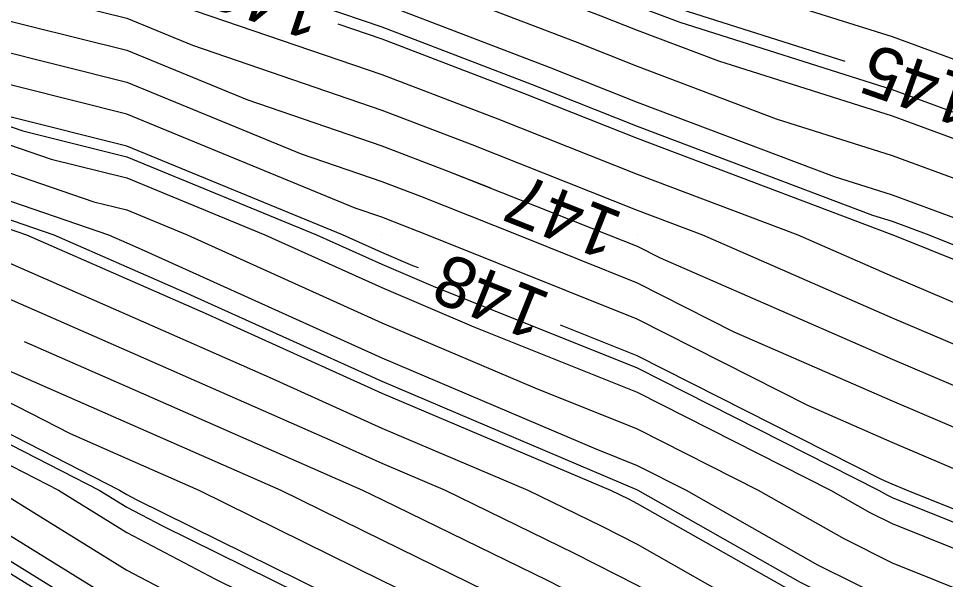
# Model space of a CAD drawing. Extents: x 2354170 to 2357230, y 866100 to 868290.
# Drawn here: x 2355865.74 to 2355902.07, y 867166.51 to 867188.48 of the extents above; entities that cross this region are included whole.
import ezdxf

# ---------------------------------------------------------------- set-up
doc = ezdxf.new("R2010")
doc.units = 0
for name, color, linetype in [('Default', 7, 'Continuous'), ('DTM Contours Major', 7, 'Continuous'), ('DTM Contours Minor', 7, 'Continuous'), ('Exist DTM QL2 LIDAR Elevation Point', 7, 'Continuous')]:
    doc.layers.add(name, color=color, linetype=linetype)

msp = doc.modelspace()

# ---------------------------------------------------------------- linework, layer by layer
at = {"layer": 'Default'}
for points in [[(2355796.209, 867132.794), (2355802.909, 867146.352), (2355809.254, 867160.809), (2355816.95, 867174.44), (2355820.14, 867180.895), (2355826.606, 867186.746), (2355830.961, 867191.222), (2355836.326, 867194.294), (2355843.356, 867196.638), (2355849.981, 867198.333), (2355851.867, 867198.128), (2355859.981, 867197.788), (2355862.761, 867197.233), (2355869.982, 867196.225), (2355875.121, 867194.873), (2355879.982, 867194.31), (2355888.803, 867191.191), (2355889.982, 867190.837), (2355892.882, 867190.013), (2355899.982, 867187.77), (2355903.529, 867186.465)], [(2355813.257, 867166.648), (2355817.017, 867173.307), (2355820.575, 867180.505), (2355827.786, 867187.031), (2355831.253, 867190.595), (2355835.524, 867193.04), (2355844.096, 867195.898), (2355849.981, 867197.404), (2355852.91, 867197.085), (2355859.981, 867196.788), (2355864.009, 867195.985), (2355869.982, 867195.151), (2355876.579, 867193.416), (2355879.982, 867193.022), (2355888.492, 867190.013), (2355889.569, 867189.6), (2355889.982, 867189.437), (2355890.907, 867189.087), (2355898.127, 867186.806)], [(2355797.254, 867132.331), (2355804.758, 867147.516), (2355810.328, 867160.208), (2355817.084, 867172.174), (2355821.01, 867180.116), (2355828.965, 867187.316), (2355831.545, 867189.967), (2355834.723, 867191.787), (2355844.836, 867195.158), (2355849.981, 867196.475), (2355853.953, 867196.041), (2355859.981, 867195.789), (2355865.258, 867194.736), (2355869.982, 867194.077), (2355878.036, 867191.958), (2355879.982, 867191.733), (2355884.847, 867190.013), (2355888.559, 867188.59), (2355889.982, 867188.028), (2355893.172, 867186.822), (2355899.982, 867184.671), (2355908.43, 867181.565)], [(2355797.776, 867132.1), (2355805.682, 867148.099), (2355810.865, 867159.907), (2355817.151, 867171.041), (2355821.444, 867179.727), (2355830.145, 867187.601), (2355831.837, 867189.34), (2355833.922, 867190.533), (2355845.576, 867194.418), (2355849.981, 867195.546), (2355854.996, 867194.998), (2355859.981, 867194.789), (2355866.506, 867193.488), (2355869.982, 867193.003), (2355879.493, 867190.501), (2355879.982, 867190.444), (2355881.202, 867190.013), (2355887.549, 867187.58), (2355889.982, 867186.618), (2355895.438, 867184.557), (2355899.982, 867183.121), (2355908.437, 867180.013)], [(2355798.299, 867131.868), (2355806.607, 867148.681), (2355811.402, 867159.607), (2355817.218, 867169.908), (2355821.879, 867179.338), (2355831.325, 867187.886), (2355832.129, 867188.712), (2355833.12, 867189.28), (2355846.316, 867193.678), (2355849.981, 867194.617), (2355856.039, 867193.955), (2355859.981, 867193.79), (2355867.755, 867192.24), (2355869.982, 867191.929), (2355877.266, 867190.013), (2355879.982, 867189.084), (2355886.539, 867186.57), (2355889.982, 867185.209), (2355897.703, 867182.292), (2355899.982, 867181.572), (2355904.223, 867180.013)], [(2355799.344, 867131.405), (2355808.456, 867149.845), (2355812.476, 867159.006), (2355817.352, 867167.642), (2355822.749, 867178.559), (2355831.93, 867186.868), (2355832.227, 867187.032), (2355832.671, 867187.44), (2355837.146, 867188.649), (2355847.795, 867192.199), (2355849.981, 867192.758), (2355858.125, 867191.869), (2355859.981, 867191.791), (2355868.898, 867190.013), (2355869.982, 867189.742), (2355870.441, 867189.554), (2355879.982, 867186.289), (2355884.519, 867184.55), (2355889.982, 867182.39), (2355896.275, 867180.013), (2355899.982, 867178.394), (2355902.801, 867177.193)], [(2355799.866, 867131.173), (2355809.381, 867150.428), (2355813.014, 867158.705), (2355817.419, 867166.509), (2355823.183, 867178.17), (2355831.506, 867185.701), (2355832.073, 867186.015), (2355832.924, 867186.797), (2355841.49, 867189.11), (2355848.535, 867191.459), (2355849.981, 867191.829), (2355859.168, 867190.826), (2355859.981, 867190.792), (2355863.887, 867190.013), (2355869.982, 867188.491), (2355872.564, 867187.43), (2355879.982, 867184.892), (2355883.509, 867183.54), (2355889.982, 867180.981), (2355892.545, 867180.013), (2355899.982, 867176.765), (2355905.638, 867174.356)], [(2355808.42, 867147.195), (2355810.305, 867151.01), (2355813.551, 867158.404), (2355817.487, 867165.376), (2355823.618, 867177.781), (2355831.081, 867184.534), (2355831.92, 867184.998), (2355833.178, 867186.154), (2355845.835, 867189.572), (2355849.275, 867190.719), (2355849.981, 867190.9), (2355858.104, 867190.013), (2355859.981, 867189.771), (2355860.349, 867189.645), (2355869.982, 867187.24), (2355874.688, 867185.306), (2355879.982, 867183.495), (2355882.499, 867182.53), (2355884.237, 867181.843)], [(2355799.312, 867127.421), (2355800.911, 867130.71), (2355811.23, 867151.592), (2355814.088, 867158.104), (2355817.554, 867164.243), (2355824.053, 867177.391), (2355830.657, 867183.367), (2355831.767, 867183.982), (2355833.431, 867185.51), (2355849.93, 867189.967), (2355849.981, 867189.97), (2355850.039, 867189.955), (2355859.981, 867188.674), (2355862.017, 867187.977), (2355869.982, 867185.989), (2355876.812, 867183.182), (2355879.982, 867182.098), (2355881.489, 867181.52), (2355885.302, 867180.013), (2355889.982, 867178.135), (2355893.779, 867176.216), (2355899.982, 867173.506), (2355908.188, 867170.013)], [(2355904.361, 867170.013), (2355899.982, 867171.877), (2355896.671, 867173.323), (2355889.982, 867176.704), (2355881.737, 867180.013), (2355880.479, 867180.51), (2355879.982, 867180.701), (2355878.936, 867181.058), (2355869.982, 867184.737), (2355863.685, 867186.31), (2355859.981, 867187.577), (2355851.298, 867188.696), (2355849.981, 867189.028), (2355848.804, 867188.951), (2355833.684, 867184.867), (2355831.613, 867182.965), (2355830.232, 867182.201), (2355824.488, 867177.002), (2355817.621, 867163.11), (2355814.625, 867157.803), (2355812.154, 867152.174), (2355801.433, 867130.479), (2355800.065, 867127.664)], [(2355881.412, 867178.713), (2355881.194, 867178.8), (2355879.982, 867179.315), (2355878.436, 867180.013), (2355869.982, 867183.486), (2355865.352, 867184.642), (2355859.981, 867186.48), (2355852.557, 867187.437), (2355849.981, 867188.085), (2355847.678, 867187.935), (2355833.937, 867184.224), (2355831.46, 867181.948), (2355829.808, 867181.034), (2355824.923, 867176.613), (2355817.688, 867161.977), (2355815.162, 867157.503), (2355813.079, 867152.757), (2355807.766, 867142.005)], [(2355878.254, 867188.277), (2355879.982, 867187.686), (2355885.529, 867185.56), (2355889.982, 867183.8), (2355899.968, 867180.027), (2355899.982, 867180.022), (2355900.008, 867180.013), (2355909.982, 867176), (2355917.723, 867172.272), (2355919.982, 867171.305), (2355923.101, 867170.013), (2355929.982, 867167.109), (2355935.161, 867164.834), (2355939.982, 867163.067), (2355942.205, 867162.235), (2355947.351, 867160.012), (2355949.308, 867159.338), (2355949.982, 867158.967), (2355956.928, 867156.958), (2355959.983, 867155.767), (2355964.462, 867154.492), (2355969.983, 867152.206), (2355971.263, 867151.839)], [(2355815.699, 867157.202), (2355817.755, 867160.844), (2355825.357, 867176.223), (2355829.384, 867179.867), (2355831.307, 867180.931), (2355834.191, 867183.581), (2355846.552, 867186.919), (2355849.981, 867187.143), (2355853.816, 867186.178), (2355859.981, 867185.383), (2355867.02, 867182.974), (2355869.982, 867182.235), (2355875.39, 867180.013), (2355879.982, 867177.94), (2355883.584, 867176.41), (2355889.982, 867173.843), (2355897.561, 867170.013), (2355899.106, 867169.137), (2355899.982, 867168.701), (2355906.185, 867166.216)], [(2355816.236, 867156.901), (2355817.822, 867159.711), (2355825.792, 867175.834), (2355828.959, 867178.7), (2355831.154, 867179.915), (2355834.444, 867182.937), (2355845.425, 867185.903), (2355849.981, 867186.201), (2355855.075, 867184.919), (2355859.981, 867184.287), (2355868.688, 867181.307), (2355869.982, 867180.983), (2355872.344, 867180.013), (2355879.982, 867176.565), (2355885.974, 867174.021), (2355889.982, 867172.412), (2355894.73, 867170.013), (2355898.082, 867168.112), (2355899.982, 867167.168), (2355905.091, 867165.121)], [(2355816.773, 867156.601), (2355817.889, 867158.578), (2355826.227, 867175.445), (2355828.535, 867177.534), (2355831, 867178.898), (2355834.697, 867182.294), (2355844.299, 867184.888), (2355849.981, 867185.258), (2355856.334, 867183.66), (2355859.981, 867183.19), (2355869.263, 867180.013), (2355869.982, 867179.697), (2355870.543, 867179.451), (2355879.982, 867175.19), (2355888.363, 867171.631), (2355889.982, 867170.982), (2355891.899, 867170.013), (2355897.058, 867167.088), (2355899.982, 867165.635), (2355903.996, 867164.027)], [(2355817.31, 867156.3), (2355817.956, 867157.445), (2355826.662, 867175.056), (2355828.11, 867176.367), (2355830.847, 867177.881), (2355834.95, 867181.651), (2355843.173, 867183.872), (2355849.981, 867184.316), (2355857.593, 867182.401), (2355859.981, 867182.093), (2355866.059, 867180.013), (2355869.982, 867178.29), (2355873.05, 867176.944), (2355879.982, 867173.814), (2355888.937, 867170.013), (2355889.639, 867169.67), (2355889.982, 867169.495), (2355896.034, 867166.064), (2355898.966, 867164.607)], [(2355817.847, 867156), (2355818.024, 867156.312), (2355827.096, 867174.666), (2355827.686, 867175.2), (2355830.694, 867176.864), (2355835.204, 867181.008), (2355842.047, 867182.856), (2355849.981, 867183.374), (2355858.853, 867181.142), (2355859.981, 867180.996), (2355862.854, 867180.013), (2355869.982, 867176.883), (2355875.557, 867174.437), (2355879.982, 867172.439), (2355885.698, 867170.013), (2355888.577, 867168.608), (2355889.982, 867167.89), (2355895.009, 867165.04), (2355899.982, 867162.569), (2355901.807, 867161.838), (2355905.631, 867160.012)], [(2355806.137, 867130.508), (2355818.112, 867154.924), (2355818.886, 867156.579), (2355827.557, 867174.221), (2355828.97, 867174.978), (2355830.541, 867175.848), (2355835.457, 867180.364), (2355840.921, 867181.84), (2355849.981, 867182.431), (2355859.594, 867180.013), (2355859.981, 867179.886), (2355860.241, 867179.753), (2355869.982, 867175.476), (2355878.064, 867171.93), (2355879.982, 867171.064), (2355882.459, 867170.013), (2355887.515, 867167.546), (2355889.982, 867166.286), (2355893.985, 867164.016), (2355899.982, 867161.036), (2355900.713, 867160.743), (2355902.244, 867160.012)], [(2355806.727, 867127.917), (2355809.133, 867133.12), (2355818.315, 867151.842), (2355821.568, 867158.798), (2355828.588, 867173.082), (2355830.907, 867174.325), (2355832.054, 867175.554), (2355833.261, 867176.595), (2355835.963, 867179.078), (2355838.669, 867179.808), (2355849.981, 867180.547), (2355852.104, 867180.013), (2355859.981, 867177.437), (2355865.259, 867174.735), (2355869.982, 867172.661), (2355876.02, 867170.013), (2355879.982, 867168.061), (2355885.39, 867165.421), (2355889.982, 867163.076), (2355891.937, 867161.968), (2355895.872, 867160.012), (2355898.547, 867158.578), (2355899.982, 867157.782), (2355904.24, 867155.754)], [(2355836.216, 867178.435), (2355837.542, 867178.793), (2355845.78, 867179.33), (2355849.299, 867179.592), (2355849.981, 867179.545), (2355850.769, 867179.224), (2355859.981, 867176.213), (2355867.768, 867172.226), (2355869.982, 867171.254), (2355872.812, 867170.013), (2355879.982, 867166.48), (2355884.328, 867164.359), (2355889.982, 867161.472), (2355890.913, 867160.944), (2355892.787, 867160.012), (2355897.47, 867157.501), (2355899.982, 867156.108), (2355907.437, 867152.558)], [(2355889.815, 867179.632), (2355889.982, 867179.565), (2355890.886, 867179.108), (2355899.982, 867175.135), (2355908.475, 867171.519), (2355909.982, 867170.913), (2355911.852, 867170.013), (2355917.423, 867167.454), (2355919.982, 867166.068), (2355927.597, 867162.398), (2355929.982, 867161.391), (2355933.121, 867160.012), (2355939.982, 867157.18), (2355945.313, 867155.343), (2355949.982, 867152.777), (2355952.127, 867152.157), (2355957.63, 867150.012)], [(2355828.675, 867170.021), (2355829.62, 867171.943), (2355831.393, 867172.894), (2355833.893, 867175.572), (2355836.371, 867177.709), (2355836.465, 867177.783), (2355847.723, 867178.62), (2355849.981, 867178.465), (2355852.589, 867177.405), (2355859.981, 867174.988), (2355869.7, 867170.013), (2355869.982, 867169.838), (2355870.348, 867169.646), (2355879.982, 867164.9), (2355883.266, 867163.297), (2355889.697, 867160.012), (2355889.982, 867159.863), (2355896.393, 867156.424), (2355899.982, 867154.434), (2355909.266, 867150.012), (2355909.756, 867149.786), (2355909.969, 867149.599), (2355910.741, 867149.253), (2355917.492, 867145.521)], [(2355808.873, 867126.756), (2355813.626, 867137.037), (2355818.62, 867147.218), (2355825.591, 867162.127), (2355830.135, 867171.373), (2355831.636, 867172.178), (2355834.535, 867175.283), (2355834.707, 867175.445), (2355836.592, 867176.938), (2355846.147, 867177.648), (2355849.981, 867177.385), (2355854.408, 867175.586), (2355859.981, 867173.764), (2355867.308, 867170.013), (2355869.982, 867168.359), (2355873.463, 867166.531), (2355879.982, 867163.319), (2355882.204, 867162.235), (2355886.555, 867160.012), (2355889.982, 867158.208), (2355895.316, 867155.347), (2355899.982, 867152.76), (2355905.751, 867150.012)], [(2355809.588, 867126.368), (2355815.124, 867138.342), (2355818.721, 867145.677), (2355826.932, 867163.236), (2355830.651, 867170.804), (2355831.88, 867171.462), (2355834.252, 867174.004), (2355835.17, 867174.866), (2355836.719, 867176.093), (2355844.571, 867176.676), (2355849.981, 867176.305), (2355856.227, 867173.767), (2355859.981, 867172.539), (2355864.917, 867170.013), (2355869.982, 867166.88), (2355876.579, 867163.415), (2355879.982, 867161.739), (2355881.142, 867161.173), (2355883.414, 867160.012), (2355889.982, 867156.554), (2355894.24, 867154.27), (2355899.982, 867151.086), (2355902.236, 867150.012)], [(2355959.983, 867142.834), (2355955.141, 867145.17), (2355949.982, 867146.877), (2355947.973, 867148.003), (2355943.747, 867150.012), (2355941.317, 867151.347), (2355939.982, 867151.807), (2355936.925, 867153.069), (2355929.982, 867156.368), (2355921.914, 867160.012), (2355919.982, 867160.944), (2355914.099, 867164.13), (2355909.982, 867166.02), (2355907.28, 867167.31), (2355900.535, 867170.013), (2355899.982, 867170.248), (2355899.564, 867170.431), (2355889.982, 867175.273), (2355886.98, 867176.478)], [(2355810.303, 867125.981), (2355816.622, 867139.648), (2355818.823, 867144.136), (2355828.273, 867164.345), (2355831.167, 867170.234), (2355832.123, 867170.747), (2355833.969, 867172.724), (2355835.633, 867174.286), (2355836.846, 867175.247), (2355842.995, 867175.704), (2355849.981, 867175.225), (2355858.046, 867171.948), (2355859.981, 867171.315), (2355862.525, 867170.013), (2355869.982, 867165.401), (2355879.694, 867160.3), (2355879.982, 867160.158), (2355880.08, 867160.111), (2355880.272, 867160.012), (2355889.982, 867154.899), (2355893.163, 867153.193), (2355898.899, 867150.012), (2355899.982, 867149.43), (2355906.426, 867146.456)], [(2355865.964, 867175.833), (2355869.982, 867174.069), (2355879.227, 867170.013), (2355879.982, 867169.641), (2355886.453, 867166.483), (2355889.982, 867164.681), (2355892.961, 867162.992), (2355898.957, 867160.012), (2355899.624, 867159.655), (2355899.982, 867159.456), (2355901.044, 867158.95), (2355909.982, 867154.611), (2355918.411, 867150.012), (2355919.982, 867149.144), (2355926.422, 867146.452), (2355929.982, 867144.785), (2355938.723, 867140.012), (2355939.982, 867139.301), (2355946.058, 867136.087), (2355949.982, 867133.571), (2355952.455, 867132.485), (2355955.22, 867130.946)], [(2355829.417, 867165.034), (2355829.614, 867165.455), (2355831.683, 867169.665), (2355832.366, 867170.031), (2355833.686, 867171.445), (2355836.096, 867173.707), (2355836.973, 867174.402), (2355841.419, 867174.732), (2355849.981, 867174.145), (2355859.866, 867170.128), (2355859.981, 867170.091), (2355860.134, 867170.013), (2355869.982, 867163.922), (2355877.425, 867160.012), (2355879.982, 867158.625), (2355883.154, 867156.84), (2355889.982, 867153.245), (2355892.086, 867152.116), (2355895.88, 867150.012), (2355899.982, 867147.808), (2355905.316, 867145.346), (2355909.718, 867141.488), (2355915.507, 867138.893)]]:
    msp.add_lwpolyline(points, dxfattribs=at)
at = {"layer": 'DTM Contours Major'}
for points in [[(2355816.777, 867172.466), (2355817.039, 867172.929), (2355820.72, 867180.376), (2355828.179, 867187.126), (2355831.35, 867190.385), (2355835.257, 867192.623), (2355844.343, 867195.651), (2355849.981, 867197.095), (2355853.257, 867196.737), (2355859.981, 867196.455), (2355864.426, 867195.569), (2355869.982, 867194.793), (2355877.065, 867192.93), (2355879.982, 867192.592), (2355887.277, 867190.013), (2355889.232, 867189.263), (2355889.982, 867188.967), (2355891.662, 867188.332), (2355899.982, 867185.704), (2355904.738, 867183.955)], [(2355865.964, 867175.833), (2355869.982, 867174.069), (2355879.227, 867170.013), (2355879.982, 867169.641), (2355886.453, 867166.483), (2355889.982, 867164.681), (2355892.961, 867162.992), (2355898.957, 867160.012), (2355899.624, 867159.655), (2355899.982, 867159.456), (2355901.044, 867158.95), (2355909.982, 867154.611), (2355918.411, 867150.012), (2355919.982, 867149.144), (2355926.422, 867146.452), (2355929.982, 867144.785), (2355938.723, 867140.012), (2355939.982, 867139.301), (2355946.058, 867136.087), (2355949.982, 867133.571), (2355952.455, 867132.485), (2355955.22, 867130.946)]]:
    msp.add_lwpolyline(points, dxfattribs=at)
at = {"layer": 'DTM Contours Minor'}
for points in [[(2355848.33, 867193.575), (2355849.981, 867193.997), (2355856.734, 867193.26), (2355859.981, 867193.124), (2355868.587, 867191.407), (2355869.982, 867191.213), (2355874.543, 867190.013), (2355879.982, 867188.152), (2355885.866, 867185.897), (2355889.982, 867184.27), (2355899.213, 867180.782), (2355899.982, 867180.539), (2355901.413, 867180.013), (2355909.982, 867176.565)], [(2355800.446, 867131.058), (2355810.305, 867151.01), (2355813.551, 867158.404), (2355817.487, 867165.376), (2355823.618, 867177.781), (2355831.081, 867184.534), (2355831.92, 867184.998), (2355833.178, 867186.154), (2355845.835, 867189.572), (2355849.275, 867190.719), (2355849.981, 867190.9), (2355858.104, 867190.013), (2355859.981, 867189.771), (2355860.349, 867189.645), (2355869.982, 867187.24), (2355874.688, 867185.306), (2355879.982, 867183.495), (2355882.499, 867182.53), (2355888.867, 867180.013), (2355889.982, 867179.565), (2355890.886, 867179.108), (2355899.982, 867175.135), (2355908.475, 867171.519)], [(2355815.341, 867157.402), (2355817.71, 867161.6), (2355825.067, 867176.483), (2355829.666, 867180.645), (2355831.409, 867181.609), (2355834.022, 867184.01), (2355847.302, 867187.596), (2355849.981, 867187.771), (2355852.977, 867187.017), (2355859.981, 867186.115), (2355865.908, 867184.086), (2355869.982, 867183.069), (2355877.421, 867180.013), (2355879.982, 867178.856), (2355881.991, 867178.003), (2355889.982, 867174.797), (2355899.448, 867170.013), (2355899.789, 867169.819), (2355899.982, 867169.723), (2355906.915, 867166.945)], [(2355817.131, 867156.4), (2355817.934, 867157.823), (2355826.517, 867175.185), (2355828.252, 867176.756), (2355830.898, 867178.22), (2355834.866, 867181.865), (2355843.549, 867184.21), (2355849.981, 867184.63), (2355857.174, 867182.82), (2355859.981, 867182.458), (2355867.127, 867180.013), (2355869.982, 867178.759), (2355872.215, 867177.78), (2355879.982, 867174.273), (2355889.956, 867170.038), (2355889.982, 867170.028), (2355890.012, 867170.013), (2355896.375, 867166.406), (2355899.982, 867164.613), (2355903.267, 867163.297)], [(2355808.396, 867127.014), (2355812.628, 867136.166), (2355818.552, 867148.246), (2355824.697, 867161.387), (2355829.792, 867171.753), (2355831.474, 867172.655), (2355834.2, 867175.575), (2355835.603, 867176.785), (2355836.507, 867177.502), (2355847.197, 867178.296), (2355849.981, 867178.105), (2355853.195, 867176.799), (2355859.981, 867174.58), (2355868.903, 867170.013), (2355869.982, 867169.345), (2355871.387, 867168.608), (2355879.982, 867164.373), (2355882.912, 867162.943), (2355888.65, 867160.012), (2355889.982, 867159.311), (2355896.034, 867156.065), (2355899.982, 867153.876), (2355908.094, 867150.012)], [(2355812.391, 867129.208), (2355817.621, 867140.518), (2355818.891, 867143.108), (2355829.167, 867165.085), (2355831.511, 867169.855), (2355832.285, 867170.27), (2355833.78, 867171.871), (2355835.942, 867173.9), (2355836.931, 867174.684), (2355841.945, 867175.056), (2355849.981, 867174.505), (2355859.259, 867170.735), (2355859.981, 867170.499), (2355860.931, 867170.013), (2355869.982, 867164.415), (2355878.364, 867160.012), (2355879.982, 867159.134), (2355881.989, 867158.005), (2355889.982, 867153.796), (2355892.445, 867152.475), (2355896.886, 867150.012), (2355899.982, 867148.349), (2355905.686, 867145.716)]]:
    msp.add_lwpolyline(points, dxfattribs=at)
at = {"layer": 'Exist DTM QL2 LIDAR Elevation Point'}
for p, q in [((2355869.982, 867180.013), (2355869.982, 867180.013)), ((2355879.982, 867180.013), (2355879.982, 867180.013)), ((2355889.982, 867180.013), (2355889.982, 867180.013)), ((2355899.982, 867180.013), (2355899.982, 867180.013)), ((2355869.982, 867170.013), (2355869.982, 867170.013)), ((2355879.982, 867170.013), (2355879.982, 867170.013)), ((2355889.982, 867170.013), (2355889.982, 867170.013)), ((2355899.982, 867170.013), (2355899.982, 867170.013))]:
    msp.add_line(p, q, dxfattribs=at)

# ---------------------------------------------------------------- texts
at = {"layer": 'Default'}
for s, rotation, p in [('146', 161.5542, (2355877.891, 867189.477)), ('145', 160.6741, (2355903.45, 867186.047)), ('147', 158.3797, (2355889.511, 867180.831)), ('148', 158.1341, (2355886.68, 867177.676))]:
    msp.add_text(s, height=2, rotation=rotation, dxfattribs=at).set_placement(p)

doc.saveas('drawing.dxf')
